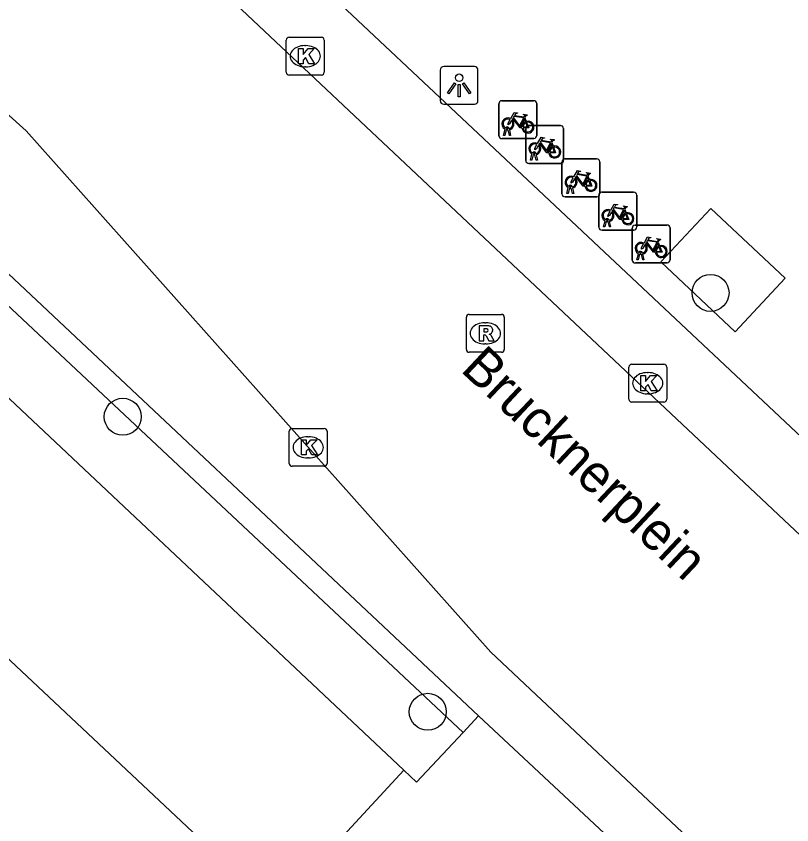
# Model space of a CAD drawing. Extents: x 159040 to 160094, y 381214 to 382518.
# Drawn here: x 159488.38 to 159508.88, y 381598.29 to 381619.66 of the extents above; entities that cross this region are included whole.
import ezdxf

# ---------------------------------------------------------------- set-up
doc = ezdxf.new("R2010")
doc.units = 0
for name, color, linetype in [('IMGEO_Boom', 7, 'Continuous'), ('IMGEO_Fietsenrek', 7, 'Continuous'), ('IMGEO_Haag', 7, 'Continuous'), ('IMGEO_Kolk', 7, 'Continuous'), ('IMGEO_Lichtpunt', 7, 'Continuous'), ('IMGEO_Openbare_ruimte_label', 7, 'Continuous'), ('IMGEO_Parkeervlak_open', 7, 'Continuous'), ('IMGEO_Rijbaan_lokaal_gesloten', 7, 'Continuous'), ('IMGEO_Rijbaan_lokaal_open', 7, 'Continuous'), ('IMGEO_Rioolput', 7, 'Continuous'), ('IMGEO_Voetpad_open', 7, 'Continuous')]:
    doc.layers.add(name, color=color, linetype=linetype)

msp = doc.modelspace()

# ---------------------------------------------------------------- linework, layer by layer
at = {"layer": 'IMGEO_Boom'}
for centre in [(159506.732, 381612.345), (159491.2, 381609.073), (159499.261, 381601.276)]:
    msp.add_circle(centre, 0.489, dxfattribs=at)
at = {"layer": 'IMGEO_Fietsenrek'}
for p, q in [((159501.214, 381617.424), (159502.055, 381617.424)), ((159502.055, 381617.424), (159501.214, 381617.424)), ((159502.139, 381617.349), (159502.139, 381616.508)), ((159502.139, 381616.508), (159502.139, 381617.349)), ((159501.139, 381616.499), (159501.139, 381617.34)), ((159501.139, 381617.34), (159501.139, 381616.499)), ((159501.826, 381616.973), (159501.862, 381616.878)), ((159501.923, 381616.767), (159502.764, 381616.767)), ((159502.764, 381616.767), (159501.923, 381616.767)), ((159501.266, 381616.508), (159501.305, 381616.668)), ((159501.3, 381616.508), (159501.266, 381616.508)), ((159501.335, 381616.656), (159501.3, 381616.508)), ((159501.377, 381616.68), (159501.376, 381616.684)), ((159501.418, 381616.508), (159501.384, 381616.65)), ((159501.408, 381616.691), (159501.409, 381616.684)), ((159501.416, 381616.654), (159501.451, 381616.508)), ((159501.451, 381616.508), (159501.418, 381616.508)), ((159501.848, 381615.842), (159501.848, 381616.683)), ((159501.848, 381616.683), (159501.848, 381615.842)), ((159502.848, 381616.692), (159502.848, 381615.851)), ((159502.848, 381615.851), (159502.848, 381616.692)), ((159502.064, 381616.424), (159501.223, 381616.424)), ((159501.223, 381616.424), (159502.064, 381616.424)), ((159502.535, 381616.316), (159502.571, 381616.221)), ((159501.975, 381615.851), (159502.014, 381616.011)), ((159502.009, 381615.851), (159501.975, 381615.851)), ((159502.044, 381615.999), (159502.009, 381615.851)), ((159502.086, 381616.023), (159502.085, 381616.027)), ((159502.127, 381615.851), (159502.093, 381615.993)), ((159502.117, 381616.034), (159502.118, 381616.027)), ((159502.125, 381615.997), (159502.16, 381615.851)), ((159502.16, 381615.851), (159502.127, 381615.851)), ((159502.881, 381615.885), (159503.722, 381615.885)), ((159503.722, 381615.885), (159502.881, 381615.885)), ((159502.773, 381615.767), (159501.932, 381615.767)), ((159501.932, 381615.767), (159502.773, 381615.767)), ((159502.806, 381614.96), (159502.806, 381615.801)), ((159502.806, 381615.801), (159502.806, 381614.96)), ((159503.806, 381615.81), (159503.806, 381614.969)), ((159503.806, 381614.969), (159503.806, 381615.81)), ((159503.493, 381615.434), (159503.529, 381615.339)), ((159502.933, 381614.969), (159502.972, 381615.129)), ((159503.002, 381615.117), (159502.967, 381614.969)), ((159503.044, 381615.141), (159503.043, 381615.145)), ((159503.085, 381614.969), (159503.051, 381615.111)), ((159503.075, 381615.152), (159503.076, 381615.145)), ((159503.083, 381615.115), (159503.118, 381614.969)), ((159503.856, 381615.003), (159504.697, 381615.003)), ((159504.697, 381615.003), (159503.856, 381615.003)), ((159503.731, 381614.885), (159502.89, 381614.885)), ((159502.89, 381614.885), (159503.731, 381614.885)), ((159502.967, 381614.969), (159502.933, 381614.969)), ((159503.118, 381614.969), (159503.085, 381614.969)), ((159503.781, 381614.078), (159503.781, 381614.919)), ((159503.781, 381614.919), (159503.781, 381614.078)), ((159504.781, 381614.928), (159504.781, 381614.087)), ((159504.781, 381614.087), (159504.781, 381614.928)), ((159504.468, 381614.552), (159504.504, 381614.457)), ((159503.908, 381614.087), (159503.947, 381614.247)), ((159503.977, 381614.235), (159503.942, 381614.087)), ((159504.019, 381614.259), (159504.018, 381614.263)), ((159504.06, 381614.087), (159504.026, 381614.229)), ((159504.05, 381614.27), (159504.051, 381614.263)), ((159504.058, 381614.233), (159504.093, 381614.087)), ((159504.706, 381614.003), (159503.865, 381614.003)), ((159503.865, 381614.003), (159504.706, 381614.003)), ((159503.942, 381614.087), (159503.908, 381614.087)), ((159504.093, 381614.087), (159504.06, 381614.087)), ((159504.662, 381613.212), (159504.662, 381614.053)), ((159504.662, 381614.053), (159504.662, 381613.212)), ((159504.737, 381614.137), (159505.578, 381614.137)), ((159505.578, 381614.137), (159504.737, 381614.137)), ((159505.662, 381614.062), (159505.662, 381613.221)), ((159505.662, 381613.221), (159505.662, 381614.062)), ((159505.349, 381613.686), (159505.385, 381613.591)), ((159504.789, 381613.221), (159504.828, 381613.381)), ((159504.858, 381613.369), (159504.823, 381613.221)), ((159504.9, 381613.393), (159504.899, 381613.397)), ((159504.941, 381613.221), (159504.907, 381613.363)), ((159504.931, 381613.404), (159504.932, 381613.397)), ((159504.939, 381613.367), (159504.974, 381613.221)), ((159505.587, 381613.137), (159504.746, 381613.137)), ((159504.746, 381613.137), (159505.587, 381613.137)), ((159504.823, 381613.221), (159504.789, 381613.221)), ((159504.974, 381613.221), (159504.941, 381613.221))]:
    msp.add_line(p, q, dxfattribs=at)
for points in [[(159501.473, 381616.898), (159501.421, 381616.808), (159501.381, 381616.783), (159501.382, 381616.83), (159501.437, 381616.924)], [(159501.452, 381616.95), (159501.547, 381617.114), (159501.633, 381617.1), (159501.635, 381617.091), (159501.579, 381617.08), (159501.552, 381617.035), (159501.808, 381616.994)], [(159501.748, 381616.706), (159501.698, 381616.706), (159501.507, 381616.957), (159501.488, 381616.925)], [(159501.795, 381616.969), (159501.538, 381617.01), (159501.521, 381616.981), (159501.688, 381616.761), (159501.795, 381616.969)], [(159501.843, 381616.871), (159501.813, 381616.948), (159501.704, 381616.73), (159501.747, 381616.73)], [(159501.808, 381616.994), (159501.833, 381617.043), (159501.827, 381617.047), (159501.804, 381617.051), (159501.792, 381617.058), (159501.791, 381617.061), (159501.793, 381617.066), (159501.888, 381617.051), (159501.89, 381617.041), (159501.88, 381617.028), (159501.868, 381617.022), (159501.854, 381617.028), (159501.826, 381616.973)], [(159501.777, 381616.73), (159501.897, 381616.729), (159501.853, 381616.843)], [(159501.873, 381616.85), (159501.928, 381616.705), (159501.778, 381616.705)], [(159502.161, 381616.293), (159502.256, 381616.457), (159502.342, 381616.443), (159502.344, 381616.434), (159502.288, 381616.423), (159502.261, 381616.378), (159502.517, 381616.337)], [(159502.457, 381616.049), (159502.407, 381616.049), (159502.216, 381616.3), (159502.197, 381616.268)], [(159502.504, 381616.312), (159502.247, 381616.353), (159502.23, 381616.324), (159502.397, 381616.104), (159502.504, 381616.312)], [(159502.552, 381616.214), (159502.522, 381616.291), (159502.413, 381616.073), (159502.456, 381616.073)], [(159502.517, 381616.337), (159502.542, 381616.386), (159502.536, 381616.39), (159502.513, 381616.394), (159502.501, 381616.401), (159502.5, 381616.404), (159502.502, 381616.409), (159502.597, 381616.394), (159502.599, 381616.384), (159502.589, 381616.371), (159502.577, 381616.365), (159502.563, 381616.371), (159502.535, 381616.316)], [(159502.182, 381616.241), (159502.13, 381616.151), (159502.09, 381616.126), (159502.091, 381616.173), (159502.146, 381616.267)], [(159502.486, 381616.073), (159502.606, 381616.072), (159502.562, 381616.186)], [(159502.582, 381616.193), (159502.637, 381616.048), (159502.487, 381616.048)], [(159503.119, 381615.411), (159503.214, 381615.575), (159503.3, 381615.561), (159503.302, 381615.552), (159503.246, 381615.541), (159503.219, 381615.496), (159503.475, 381615.455)], [(159503.462, 381615.43), (159503.205, 381615.471), (159503.188, 381615.442), (159503.355, 381615.222), (159503.462, 381615.43)], [(159503.475, 381615.455), (159503.5, 381615.504), (159503.494, 381615.508), (159503.471, 381615.512), (159503.459, 381615.519), (159503.458, 381615.522), (159503.46, 381615.527), (159503.555, 381615.512), (159503.557, 381615.502), (159503.547, 381615.489), (159503.535, 381615.483), (159503.521, 381615.489), (159503.493, 381615.434)], [(159503.14, 381615.359), (159503.088, 381615.269), (159503.048, 381615.244), (159503.049, 381615.291), (159503.104, 381615.385)], [(159503.415, 381615.167), (159503.365, 381615.167), (159503.174, 381615.418), (159503.155, 381615.386)], [(159503.51, 381615.332), (159503.48, 381615.409), (159503.371, 381615.191), (159503.414, 381615.191)], [(159503.444, 381615.191), (159503.564, 381615.19), (159503.52, 381615.304)], [(159503.54, 381615.311), (159503.595, 381615.166), (159503.445, 381615.166)], [(159504.094, 381614.529), (159504.189, 381614.693), (159504.275, 381614.679), (159504.277, 381614.67), (159504.221, 381614.659), (159504.194, 381614.614), (159504.45, 381614.573)], [(159504.437, 381614.548), (159504.18, 381614.589), (159504.163, 381614.56), (159504.33, 381614.34), (159504.437, 381614.548)], [(159504.45, 381614.573), (159504.475, 381614.622), (159504.469, 381614.626), (159504.446, 381614.63), (159504.434, 381614.637), (159504.433, 381614.64), (159504.435, 381614.645), (159504.53, 381614.63), (159504.532, 381614.62), (159504.522, 381614.607), (159504.51, 381614.601), (159504.496, 381614.607), (159504.468, 381614.552)], [(159504.115, 381614.477), (159504.063, 381614.387), (159504.023, 381614.362), (159504.024, 381614.409), (159504.079, 381614.503)], [(159504.39, 381614.285), (159504.34, 381614.285), (159504.149, 381614.536), (159504.13, 381614.504)], [(159504.485, 381614.45), (159504.455, 381614.527), (159504.346, 381614.309), (159504.389, 381614.309)], [(159504.419, 381614.309), (159504.539, 381614.308), (159504.495, 381614.422)], [(159504.515, 381614.429), (159504.57, 381614.284), (159504.42, 381614.284)], [(159504.975, 381613.663), (159505.07, 381613.827), (159505.156, 381613.813), (159505.158, 381613.804), (159505.102, 381613.793), (159505.075, 381613.748), (159505.331, 381613.707)], [(159505.318, 381613.682), (159505.061, 381613.723), (159505.044, 381613.694), (159505.211, 381613.474), (159505.318, 381613.682)], [(159505.331, 381613.707), (159505.356, 381613.756), (159505.35, 381613.76), (159505.327, 381613.764), (159505.315, 381613.771), (159505.314, 381613.774), (159505.316, 381613.779), (159505.411, 381613.764), (159505.413, 381613.754), (159505.403, 381613.741), (159505.391, 381613.735), (159505.377, 381613.741), (159505.349, 381613.686)], [(159504.996, 381613.611), (159504.944, 381613.521), (159504.904, 381613.496), (159504.905, 381613.543), (159504.96, 381613.637)], [(159505.271, 381613.419), (159505.221, 381613.419), (159505.03, 381613.67), (159505.011, 381613.638)], [(159505.366, 381613.584), (159505.336, 381613.661), (159505.227, 381613.443), (159505.27, 381613.443)], [(159505.3, 381613.443), (159505.42, 381613.442), (159505.376, 381613.556)], [(159505.396, 381613.563), (159505.451, 381613.418), (159505.301, 381613.418)]]:
    msp.add_lwpolyline(points, dxfattribs=at)
for centre, radius, start, end in [((159501.217, 381617.346), 0.0779, 92.4484, 184.2845), ((159501.217, 381617.346), 0.0779, 92.4484, 184.2845), ((159502.061, 381617.346), 0.0779, 2.4484, 94.2845), ((159502.061, 381617.346), 0.0779, 2.4484, 94.2845), ((159501.379, 381616.809), 0.159, 62.6766, 242.1369), ((159501.379, 381616.809), 0.129, 63.3192, 238.903), ((159501.379, 381616.809), 0.159, 283.5766, 46.6042), ((159501.359, 381616.68), 0.0499, 12.8025, 158.6934), ((159501.379, 381616.809), 0.129, 283.6043, 43.4302), ((159501.906, 381616.725), 0.159, 113.3408, 178.3217), ((159501.906, 381616.725), 0.159, 187.0065, 105.7708), ((159501.906, 381616.725), 0.129, 113.923, 177.9556), ((159501.906, 381616.725), 0.129, 188.6715, 104.5883), ((159501.926, 381616.689), 0.0779, 92.4484, 184.2845), ((159501.926, 381616.689), 0.0779, 92.4484, 184.2845), ((159502.77, 381616.689), 0.0779, 2.4484, 94.2845), ((159502.77, 381616.689), 0.0779, 2.4484, 94.2845), ((159501.217, 381616.502), 0.0779, 182.4484, 274.2845), ((159501.217, 381616.502), 0.0779, 182.4484, 274.2845), ((159501.379, 381616.809), 0.159, 253.9967, 271.7867), ((159501.359, 381616.68), 0.0174, 12.8025, 163.4502), ((159501.379, 381616.809), 0.129, 253.415, 269.0204), ((159502.061, 381616.502), 0.0779, 272.4484, 4.2845), ((159502.061, 381616.502), 0.0779, 272.4484, 4.2845), ((159502.088, 381616.152), 0.159, 62.6766, 242.1369), ((159502.088, 381616.152), 0.129, 63.3192, 238.903), ((159502.068, 381616.023), 0.0499, 12.8025, 158.6934), ((159502.088, 381616.152), 0.129, 283.6043, 43.4302), ((159502.088, 381616.152), 0.159, 283.5766, 46.6042), ((159502.615, 381616.068), 0.159, 113.3408, 178.3217), ((159502.615, 381616.068), 0.159, 187.0065, 105.7708), ((159502.615, 381616.068), 0.129, 113.923, 177.9556), ((159502.615, 381616.068), 0.129, 188.6715, 104.5883), ((159502.088, 381616.152), 0.159, 253.9967, 271.7867), ((159502.068, 381616.023), 0.0174, 12.8025, 163.4502), ((159502.088, 381616.152), 0.129, 253.415, 269.0204), ((159502.884, 381615.807), 0.0779, 92.4484, 184.2845), ((159502.884, 381615.807), 0.0779, 92.4484, 184.2845), ((159503.728, 381615.807), 0.0779, 2.4484, 94.2845), ((159503.728, 381615.807), 0.0779, 2.4484, 94.2845), ((159501.926, 381615.845), 0.0779, 182.4484, 274.2845), ((159501.926, 381615.845), 0.0779, 182.4484, 274.2845), ((159502.77, 381615.845), 0.0779, 272.4484, 4.2845), ((159502.77, 381615.845), 0.0779, 272.4484, 4.2845), ((159503.046, 381615.27), 0.159, 62.6766, 242.1369), ((159503.046, 381615.27), 0.129, 63.3192, 238.903), ((159503.046, 381615.27), 0.129, 283.6043, 43.4302), ((159503.046, 381615.27), 0.159, 283.5766, 46.6042), ((159503.573, 381615.186), 0.159, 113.3408, 178.3217), ((159503.573, 381615.186), 0.159, 187.0065, 105.7708), ((159503.573, 381615.186), 0.129, 113.923, 177.9556), ((159503.573, 381615.186), 0.129, 188.6715, 104.5883), ((159503.026, 381615.141), 0.0499, 12.8025, 158.6934), ((159503.046, 381615.27), 0.159, 253.9967, 271.7867), ((159503.026, 381615.141), 0.0174, 12.8025, 163.4502), ((159503.046, 381615.27), 0.129, 253.415, 269.0204), ((159503.859, 381614.925), 0.0779, 92.4484, 184.2845), ((159503.859, 381614.925), 0.0779, 92.4484, 184.2845), ((159504.703, 381614.925), 0.0779, 2.4484, 94.2845), ((159504.703, 381614.925), 0.0779, 2.4484, 94.2845), ((159502.884, 381614.963), 0.0779, 182.4484, 274.2845), ((159502.884, 381614.963), 0.0779, 182.4484, 274.2845), ((159503.728, 381614.963), 0.0779, 272.4484, 4.2845), ((159503.728, 381614.963), 0.0779, 272.4484, 4.2845), ((159504.021, 381614.388), 0.159, 62.6766, 242.1369), ((159504.021, 381614.388), 0.129, 63.3192, 238.903), ((159504.021, 381614.388), 0.129, 283.6043, 43.4302), ((159504.021, 381614.388), 0.159, 283.5766, 46.6042), ((159504.548, 381614.304), 0.159, 113.3408, 178.3217), ((159504.548, 381614.304), 0.159, 187.0065, 105.7708), ((159504.548, 381614.304), 0.129, 113.923, 177.9556), ((159504.548, 381614.304), 0.129, 188.6715, 104.5883), ((159504.001, 381614.259), 0.0499, 12.8025, 158.6934), ((159504.021, 381614.388), 0.159, 253.9967, 271.7867), ((159504.001, 381614.259), 0.0174, 12.8025, 163.4502), ((159504.021, 381614.388), 0.129, 253.415, 269.0204), ((159503.859, 381614.081), 0.0779, 182.4484, 274.2845), ((159503.859, 381614.081), 0.0779, 182.4484, 274.2845), ((159504.74, 381614.059), 0.0779, 92.4484, 184.2845), ((159504.74, 381614.059), 0.0779, 92.4484, 184.2845), ((159504.703, 381614.081), 0.0779, 272.4484, 4.2845), ((159504.703, 381614.081), 0.0779, 272.4484, 4.2845), ((159505.584, 381614.059), 0.0779, 2.4484, 94.2845), ((159505.584, 381614.059), 0.0779, 2.4484, 94.2845), ((159504.902, 381613.522), 0.159, 62.6766, 242.1369), ((159504.902, 381613.522), 0.129, 63.3192, 238.903), ((159504.902, 381613.522), 0.129, 283.6043, 43.4302), ((159504.902, 381613.522), 0.159, 283.5766, 46.6042), ((159505.429, 381613.438), 0.159, 113.3408, 178.3217), ((159505.429, 381613.438), 0.159, 187.0065, 105.7708), ((159505.429, 381613.438), 0.129, 113.923, 177.9556), ((159505.429, 381613.438), 0.129, 188.6715, 104.5883), ((159504.882, 381613.393), 0.0499, 12.8025, 158.6934), ((159504.902, 381613.522), 0.159, 253.9967, 271.7867), ((159504.882, 381613.393), 0.0174, 12.8025, 163.4502), ((159504.902, 381613.522), 0.129, 253.415, 269.0204), ((159504.74, 381613.215), 0.0779, 182.4484, 274.2845), ((159504.74, 381613.215), 0.0779, 182.4484, 274.2845), ((159505.584, 381613.215), 0.0779, 272.4484, 4.2845), ((159505.584, 381613.215), 0.0779, 272.4484, 4.2845)]:
    msp.add_arc(centre, radius, start, end, dxfattribs=at)
at = {"layer": 'IMGEO_Haag'}
msp.add_lwpolyline([(159486.411, 381613.65), (159500.192, 381600.732)], dxfattribs=at)
at = {"layer": 'IMGEO_Kolk'}
for p, q in [((159495.597, 381619.099), (159496.449, 381619.099)), ((159495.522, 381618.173), (159495.522, 381619.025)), ((159496.01, 381618.879), (159496.035, 381618.879)), ((159496.523, 381619.025), (159496.523, 381618.173)), ((159496.033, 381618.319), (159496.008, 381618.319)), ((159496.449, 381618.099), (159495.597, 381618.099)), ((159504.573, 381609.533), (159504.573, 381610.385)), ((159504.648, 381610.459), (159505.5, 381610.459)), ((159505.574, 381610.385), (159505.574, 381609.533)), ((159505.061, 381610.239), (159505.086, 381610.239)), ((159505.084, 381609.679), (159505.059, 381609.679)), ((159505.5, 381609.459), (159504.648, 381609.459)), ((159495.6, 381607.837), (159495.6, 381608.689)), ((159495.675, 381608.763), (159496.527, 381608.763)), ((159496.601, 381608.689), (159496.601, 381607.837)), ((159496.088, 381608.543), (159496.113, 381608.543)), ((159496.111, 381607.983), (159496.086, 381607.983)), ((159496.527, 381607.763), (159495.675, 381607.763))]:
    msp.add_line(p, q, dxfattribs=at)
for points in [[(159495.597, 381619.099), (159496.449, 381619.099)], [(159495.522, 381618.173), (159495.522, 381619.025)], [(159496.523, 381619.025), (159496.523, 381618.173)], [(159495.843, 381618.799), (159495.966, 381618.799), (159495.966, 381618.648), (159496.096, 381618.799), (159496.26, 381618.799), (159496.114, 381618.648), (159496.267, 381618.399), (159496.115, 381618.399), (159496.03, 381618.563), (159495.966, 381618.496), (159495.966, 381618.399), (159495.843, 381618.399), (159495.843, 381618.799)], [(159496.449, 381618.099), (159495.597, 381618.099)], [(159504.573, 381609.533), (159504.573, 381610.385)], [(159504.648, 381610.459), (159505.5, 381610.459)], [(159505.574, 381610.385), (159505.574, 381609.533)], [(159504.894, 381610.159), (159505.017, 381610.159), (159505.017, 381610.008), (159505.147, 381610.159), (159505.311, 381610.159), (159505.165, 381610.008), (159505.318, 381609.759), (159505.166, 381609.759), (159505.081, 381609.923), (159505.017, 381609.856), (159505.017, 381609.759), (159504.894, 381609.759), (159504.894, 381610.159)], [(159505.5, 381609.459), (159504.648, 381609.459)], [(159495.6, 381607.837), (159495.6, 381608.689)], [(159495.675, 381608.763), (159496.527, 381608.763)], [(159496.601, 381608.689), (159496.601, 381607.837)], [(159495.921, 381608.463), (159496.044, 381608.463), (159496.044, 381608.312), (159496.174, 381608.463), (159496.338, 381608.463), (159496.192, 381608.312), (159496.345, 381608.063), (159496.193, 381608.063), (159496.108, 381608.227), (159496.044, 381608.16), (159496.044, 381608.063), (159495.921, 381608.063), (159495.921, 381608.463)], [(159496.527, 381607.763), (159495.675, 381607.763)]]:
    msp.add_lwpolyline(points, dxfattribs=at)
for centre, start, end in [((159495.599, 381619.023), 91.552, 178.448), ((159495.599, 381619.023), 91.552, 178.448), ((159496.447, 381619.023), 1.552, 88.448), ((159496.447, 381619.023), 1.552, 88.448), ((159495.599, 381618.175), 181.552, 268.448), ((159495.599, 381618.175), 181.552, 268.448), ((159496.447, 381618.175), 271.552, 358.448), ((159496.447, 381618.175), 271.552, 358.448), ((159504.65, 381610.383), 91.552, 178.448), ((159504.65, 381610.383), 91.552, 178.448), ((159505.498, 381610.383), 1.552, 88.448), ((159505.498, 381610.383), 1.552, 88.448), ((159504.65, 381609.535), 181.552, 268.448), ((159504.65, 381609.535), 181.552, 268.448), ((159505.498, 381609.535), 271.552, 358.448), ((159505.498, 381609.535), 271.552, 358.448), ((159495.677, 381608.687), 91.552, 178.448), ((159495.677, 381608.687), 91.552, 178.448), ((159496.525, 381608.687), 1.552, 88.448), ((159496.525, 381608.687), 1.552, 88.448), ((159495.677, 381607.839), 181.552, 268.448), ((159495.677, 381607.839), 181.552, 268.448), ((159496.525, 381607.839), 271.552, 358.448), ((159496.525, 381607.839), 271.552, 358.448)]:
    msp.add_arc(centre, 0.0765, start, end, dxfattribs=at)
for centre, major_axis, ratio, start_param, end_param in [((159496.009, 381618.599), (-0.387, 0.002), 0.722429, 4.712389, 7.853982), ((159496.034, 381618.599), (-0.39, 0.002), 0.717154, 1.570796, 4.712389), ((159505.06, 381609.959), (-0.387, 0.002), 0.722429, 4.712389, 7.853982), ((159505.085, 381609.959), (-0.39, 0.002), 0.717154, 1.570796, 4.712389), ((159496.087, 381608.263), (-0.387, 0.002), 0.722429, 4.712389, 7.853982), ((159496.112, 381608.263), (-0.39, 0.002), 0.717154, 1.570796, 4.712389)]:
    msp.add_ellipse(centre, major_axis=major_axis, ratio=ratio, start_param=start_param, end_param=end_param, dxfattribs=at)
at = {"layer": 'IMGEO_Lichtpunt'}
for p, q in [((159499.591, 381618.232), (159499.591, 381617.425)), ((159499.591, 381618.232), (159499.591, 381617.425)), ((159500.493, 381618.327), (159499.685, 381618.327)), ((159500.493, 381618.327), (159499.685, 381618.327)), ((159500.587, 381617.425), (159500.587, 381618.232)), ((159500.587, 381617.425), (159500.587, 381618.232)), ((159499.685, 381617.331), (159500.493, 381617.331)), ((159499.685, 381617.331), (159500.493, 381617.331))]:
    msp.add_line(p, q, dxfattribs=at)
for points in [[(159499.965, 381617.896), (159500.004, 381617.868), (159499.816, 381617.606), (159499.778, 381617.633), (159499.965, 381617.896)], [(159500.067, 381617.848), (159500.114, 381617.848), (159500.114, 381617.526), (159500.067, 381617.526), (159500.067, 381617.848)], [(159500.177, 381617.868), (159500.215, 381617.895), (159500.402, 381617.633), (159500.363, 381617.605), (159500.177, 381617.868)]]:
    msp.add_lwpolyline(points, dxfattribs=at)
msp.add_circle((159500.09, 381618.03), 0.0994, dxfattribs=at)
for centre, start, end in [((159499.685, 381618.232), 90, 180), ((159499.685, 381618.232), 90, 180), ((159500.493, 381618.232), 0, 90), ((159500.493, 381618.232), 0, 90), ((159499.685, 381617.425), 180, 270), ((159499.685, 381617.425), 180, 270), ((159500.493, 381617.425), 270, 0), ((159500.493, 381617.425), 270, 360)]:
    msp.add_arc(centre, 0.0946, start, end, dxfattribs=at)
at = {"layer": 'IMGEO_Parkeervlak_open'}
msp.add_lwpolyline([(159498.628, 381599.735), (159485.188, 381612.379)], dxfattribs=at)
at = {"layer": 'IMGEO_Rijbaan_lokaal_gesloten'}
for points in [[(159474.828, 381629.499), (159486.306, 381618.736), (159488.645, 381616.629), (159500.927, 381602.848), (159519.52, 381585.364), (159520.109, 381584.535)], [(159516.882, 381598.623), (159492.703, 381621.381)]]:
    msp.add_lwpolyline(points, dxfattribs=at)
at = {"layer": 'IMGEO_Rijbaan_lokaal_open'}
for points in [[(159498.628, 381599.735), (159495.227, 381596.053), (159470.878, 381618.921), (159471.051, 381619.17), (159471.031, 381619.289)], [(159500.603, 381601.17), (159500.192, 381600.732)], [(159504.989, 381597.071), (159500.603, 381601.17)], [(159500.192, 381600.732), (159498.962, 381599.421), (159498.628, 381599.735)]]:
    msp.add_lwpolyline(points, dxfattribs=at)
at = {"layer": 'IMGEO_Rioolput'}
for p, q in [((159500.281, 381610.85), (159500.281, 381611.702)), ((159500.356, 381611.776), (159501.208, 381611.776)), ((159501.282, 381611.702), (159501.282, 381610.85)), ((159500.769, 381611.556), (159500.794, 381611.556)), ((159500.792, 381610.996), (159500.767, 381610.996)), ((159501.208, 381610.776), (159500.356, 381610.776))]:
    msp.add_line(p, q, dxfattribs=at)
for points in [[(159500.281, 381610.85), (159500.281, 381611.702)], [(159500.356, 381611.776), (159501.208, 381611.776)], [(159501.282, 381611.702), (159501.282, 381610.85)], [(159500.87, 381611.474), (159500.618, 381611.476), (159500.618, 381611.076)], [(159500.796, 381611.395), (159500.742, 381611.395), (159500.742, 381611.314)], [(159500.618, 381611.076), (159500.742, 381611.076), (159500.742, 381611.238), (159500.753, 381611.238)], [(159500.742, 381611.314), (159500.794, 381611.314)], [(159500.8, 381611.209), (159500.871, 381611.076), (159501.011, 381611.076), (159500.946, 381611.202)], [(159501.208, 381610.776), (159500.356, 381610.776)]]:
    msp.add_lwpolyline(points, dxfattribs=at)
for centre, radius, start, end in [((159500.358, 381611.7), 0.0765, 91.552, 178.448), ((159500.358, 381611.7), 0.0765, 91.552, 178.448), ((159501.206, 381611.7), 0.0765, 1.552, 88.448), ((159501.206, 381611.7), 0.0765, 1.552, 88.448), ((159500.802, 381611.299), 0.0964, 77.0061, 93.1865), ((159500.816, 381611.356), 0.0378, 276.6634, 79.6772), ((159500.869, 381611.364), 0.109, 350.3612, 89.416), ((159500.752, 381611.185), 0.0533, 26.0293, 88.6989), ((159500.778, 381611.503), 0.19, 274.7715, 282.9687), ((159500.867, 381611.364), 0.112, 277.5842, 350.9817), ((159500.851, 381611.149), 0.108, 29.5134, 73.7905), ((159500.358, 381610.852), 0.0765, 181.552, 268.448), ((159500.358, 381610.852), 0.0765, 181.552, 268.448), ((159501.206, 381610.852), 0.0765, 271.552, 358.448), ((159501.206, 381610.852), 0.0765, 271.552, 358.448)]:
    msp.add_arc(centre, radius, start, end, dxfattribs=at)
for centre, major_axis, ratio, start_param, end_param in [((159500.768, 381611.276), (-0.387, 0.002), 0.722429, 4.712389, 7.853982), ((159500.793, 381611.276), (-0.39, 0.002), 0.717154, 1.570796, 4.712389)]:
    msp.add_ellipse(centre, major_axis=major_axis, ratio=ratio, start_param=start_param, end_param=end_param, dxfattribs=at)
at = {"layer": 'IMGEO_Voetpad_open'}
for points in [[(159496.249, 381620.645), (159515.947, 381602.136)], [(159508.704, 381612.73), (159507.383, 381611.316), (159505.422, 381613.168), (159506.738, 381614.574), (159508.704, 381612.73)], [(159486.411, 381613.65), (159486.845, 381614.101), (159500.603, 381601.17)]]:
    msp.add_lwpolyline(points, dxfattribs=at)

# ---------------------------------------------------------------- texts
at = {"layer": 'IMGEO_Openbare_ruimte_label'}
msp.add_text('Brucknerplein', height=1, rotation=316.7823, dxfattribs=at).set_placement((159500.1, 381610.292))

doc.saveas('drawing.dxf')
